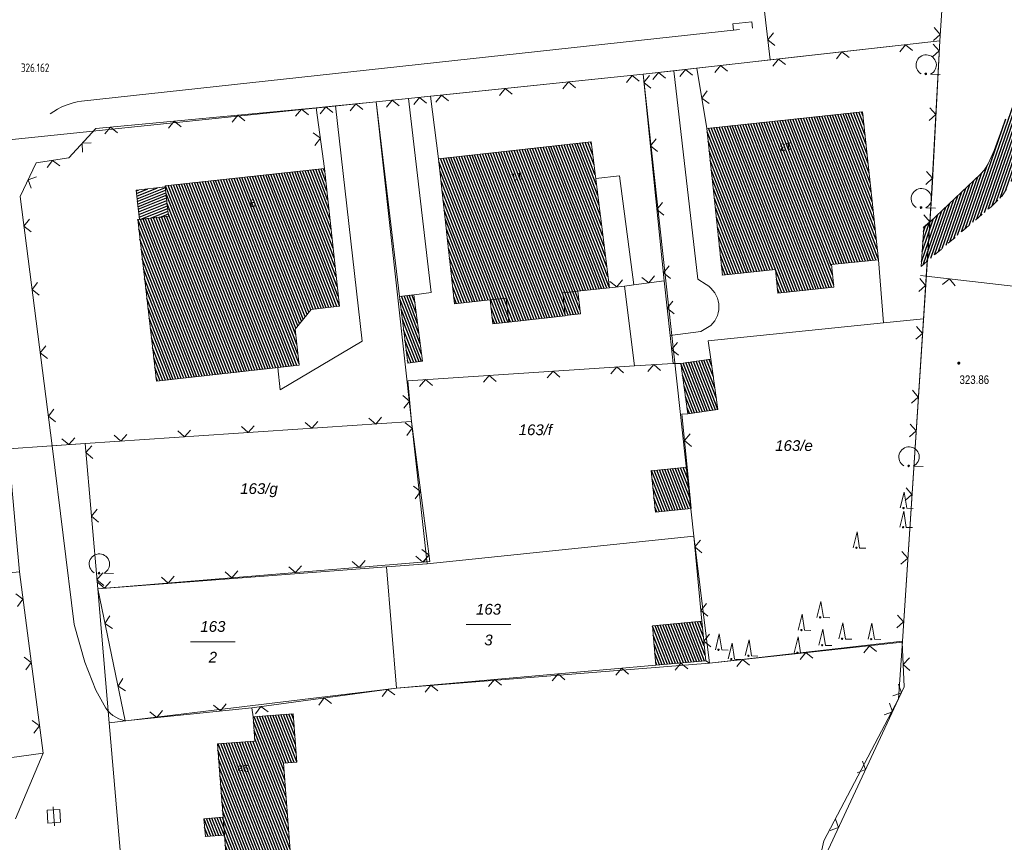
# Model space of a CAD drawing. Header units: metres. Extents: x 345144 to 348639, y 5629211 to 5635235.
# Tile 1021 of 1056: x 347704 to 347781, y 5631290 to 5631354. Entities that reach past the tile are written whole.
import ezdxf
from ezdxf.enums import TextEntityAlignment as Align

# ---------------------------------------------------------------- set-up
doc = ezdxf.new("R2010")
doc.units = ezdxf.units.M
doc.header["$MEASUREMENT"] = 0
doc.linetypes.add('4_4', pattern=[1.4, 0.7, -0.7])
for name, color, linetype in [('011 Gebäude', 7, 'Continuous'), ('028 Geländeform', 7, 'Continuous'), ('028 Geländeform Ausg.', 7, 'Continuous'), ('065-066 Ver_Entsorgung Ausg.', 7, 'Continuous'), ('081-083 Topographie', 7, 'Continuous'), ('AX Flurstück', 7, 'Continuous'), ('AX Gebäude', 7, 'Continuous'), ('Definitionslinie', 7, 'Continuous'), ('Präsentationsobjekt -Text (punktförmig)', 7, 'Continuous')]:
    doc.layers.add(name, color=color, linetype=linetype)
doc.styles.add('ARIAL', font='arial.ttf', dxfattribs={"height": 1})
doc.styles.add('ARIALIT', font='ariali.ttf', dxfattribs={"height": 1})
doc.styles.add('DIN-6776-IT', font='txt', dxfattribs={"height": 1})
pattern_1 = [(111.5294117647, (0, 0), (-0.186045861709, -0.07339575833), [])]

# ---------------------------------------------------------------- blocks, each defined once
blk = doc.blocks.new('alk_043x_nrw')
h = blk.add_hatch(color=7)
edge = h.paths.add_edge_path(flags=0)
edge.add_arc((0, 0), 1, 180, 360, ccw=False)
edge.add_arc((0, 0), 1, 0, 180, ccw=False)
blk = doc.blocks.new('alk_7100_nrwx2')
at = {"true_color": 0x2e2e2e}
h = blk.add_hatch(color=250, dxfattribs=at)
edge = h.paths.add_edge_path(flags=0)
edge.add_arc((0.024073, -0.597267), 0.057254, 180, 360, ccw=False)
edge.add_arc((0.024073, -0.597267), 0.057255, 0, 180, ccw=False)
at = {"color": 250, "lineweight": 5, "true_color": 0x2e2e2e, "flags": 128}
blk.add_lwpolyline([(0.349382, -0.597267), (1, -0.597267)], dxfattribs=at)
at = {"color": 250, "lineweight": 5, "true_color": 0x2e2e2e}
for centre, radius, start, end in [((0.024073, 0.012362), 0.690995, -61.91481688, -118.08518312), ((0.024073, -0.597267), 0.057255, 0, 180), ((0.024073, -0.597267), 0.057254, 180, 0)]:
    blk.add_arc(centre, radius, start, end, dxfattribs=at)
blk = doc.blocks.new('alk_7200_nrwx2')
at = {"true_color": 0x2e2e2e}
h = blk.add_hatch(color=250, dxfattribs=at)
edge = h.paths.add_edge_path(flags=0)
edge.add_arc((-0.020544, -0.388118), 0.055525, 180, 360, ccw=False)
edge.add_arc((-0.020544, -0.388118), 0.055525, 0, 180, ccw=False)
at = {"color": 250, "lineweight": 5, "true_color": 0x2e2e2e, "flags": 128}
blk.add_lwpolyline([(-0.298168, -0.388118), (-0.020544, 1), (0.257079, -0.388118), (0.812326, -0.388118)], dxfattribs=at)
blk.add_lwpolyline([(-0.298168, -0.388118), (-0.020544, 1), (0.257079, -0.388118), (0.812326, -0.388118)], dxfattribs=at)
at = {"color": 250, "lineweight": 5, "true_color": 0x2e2e2e}
for start, end in [(0, 180), (180, 0)]:
    blk.add_arc((-0.020544, -0.388118), 0.055525, start, end, dxfattribs=at)
blk = doc.blocks.new('swc_strasseneinlauf')
at = {"color": 7, "lineweight": 5, "flags": 128}
blk.add_lwpolyline([(-1, 0), (-1, -0.666667), (1, -0.666667), (1, 0)], dxfattribs=at)
blk = doc.blocks.new('3488_swc')
at = {"color": 7, "lineweight": 5, "flags": 128}
for points in [[(1, 0), (-1, 0)], [(0.666667, 0.666667), (-0.666667, 0.666667), (-0.666667, -0.666667), (0.666667, -0.666667), (0.666667, 0.666667)]]:
    blk.add_lwpolyline(points, dxfattribs=at)

msp = doc.modelspace()

# ---------------------------------------------------------------- hatches: boundary and pattern name
at = {"layer": '011 Gebäude', "true_color": 0x8f8f8f}
h = msp.add_hatch(dxfattribs=at)
h.set_pattern_fill('_USER', color=252, scale=0.2, angle=201.88235294, style=0, pattern_type=0)
h.set_pattern_definition([(201.882352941, (0, 0), (0.074540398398, -0.185590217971), [])])
h.paths.add_polyline_path([(347713.444, 5631338.742), (347713.182, 5631341.027), (347713.182, 5631341.027), (347715.471, 5631341.289), (347715.471, 5631341.289), (347715.733, 5631339.005), (347715.733, 5631339.005)], flags=0)
at = {"layer": '028 Geländeform', "true_color": 0xb27500}
h = msp.add_hatch(dxfattribs=at)
h.set_pattern_fill('_USER', color=44, scale=0.2, angle=250.95521515, style=0, pattern_type=0)
h.set_pattern_definition([(250.9552151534, (0, 0), (0.1890527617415, -0.065261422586), [])])
h.paths.add_polyline_path([(347774.639, 5631335.062), (347774.864, 5631338.103), (347774.864, 5631338.103), (347775.322, 5631338.535), (347775.322, 5631338.535), (347779.297, 5631342.285), (347779.297, 5631342.285), (347779.602, 5631342.635), (347779.602, 5631342.635), (347779.896, 5631343.103), (347779.896, 5631343.103), (347780.374, 5631344.139), (347780.374, 5631344.139), (347781.171, 5631346.363), (347781.171, 5631346.363), (347783.29, 5631351.308), (347783.29, 5631351.308), (347784.804, 5631353.792), (347784.804, 5631353.792), (347786.626, 5631355.626), (347786.626, 5631355.626), (347790.924, 5631355.711), (347790.924, 5631355.711), (347793.185, 5631355.274), (347793.185, 5631355.274), (347794.543, 5631354.832), (347794.543, 5631354.832), (347795.968, 5631354.041), (347795.968, 5631354.041), (347796.586, 5631353.685), (347796.586, 5631353.685), (347794.89, 5631353.54), (347794.89, 5631353.54), (347792.864, 5631353.5), (347792.864, 5631353.5), (347791.484, 5631353.745), (347791.484, 5631353.745), (347787.166, 5631353.292), (347787.166, 5631353.292), (347786.876, 5631353.2), (347786.876, 5631353.2), (347786.64, 5631352.899), (347786.64, 5631352.899), (347786.065, 5631351.554), (347786.065, 5631351.554), (347785.967, 5631350.982), (347785.967, 5631350.982), (347785.334, 5631350.235), (347785.334, 5631350.235), (347784.164, 5631348.602), (347784.164, 5631348.602), (347782.322, 5631343.279), (347782.322, 5631343.279), (347781.797, 5631341.884), (347781.797, 5631341.884), (347780.946, 5631340.517), (347780.946, 5631340.517), (347780.145, 5631339.764), (347780.145, 5631339.764), (347775.122, 5631335.475), (347775.122, 5631335.475)], flags=0)
at = {"layer": 'AX Gebäude', "true_color": 0x4f4f4f}
h = msp.add_hatch(dxfattribs=at)
h.set_pattern_fill('_USER', color=251, scale=0.2, angle=111.52941176, style=0, pattern_type=0)
h.set_pattern_definition(pattern_1)
h.paths.add_polyline_path([(347757.874, 5631345.875), (347770.066, 5631347.171), (347771.297, 5631335.593), (347767.629, 5631335.203), (347767.816, 5631333.441), (347763.436, 5631332.975), (347763.24, 5631334.823), (347759.096, 5631334.383)], flags=0)
h = msp.add_hatch(dxfattribs=at)
h.set_pattern_fill('_USER', color=251, scale=0.2, angle=111.52941176, style=0, pattern_type=0)
h.set_pattern_definition(pattern_1)
h.paths.add_polyline_path([(347746.786, 5631331.211), (347746.788, 5631331.182), (347742.355, 5631330.694), (347742.149, 5631332.573), (347740.917, 5631332.436), (347738.124, 5631332.129), (347736.872, 5631343.499), (347748.812, 5631344.814), (347750.237, 5631333.389), (347747.779, 5631333.123), (347746.594, 5631332.996)], flags=0)
h = msp.add_hatch(dxfattribs=at)
h.set_pattern_fill('_USER', color=251, scale=0.2, angle=111.52941176, style=0, pattern_type=0)
h.set_pattern_definition(pattern_1)
h.paths.add_polyline_path([(347715.462, 5631341.377), (347727.94, 5631342.721), (347729.101, 5631331.94), (347726.898, 5631331.702), (347725.637, 5631330.162), (347725.954, 5631327.321), (347714.788, 5631326.074), (347713.311, 5631338.727), (347715.732, 5631339.005), (347715.471, 5631341.289)], flags=0)
h = msp.add_hatch(dxfattribs=at)
h.set_pattern_fill('_USER', color=251, scale=0.2, angle=111.52941176, style=0, pattern_type=0)
h.set_pattern_definition(pattern_1)
h.paths.add_polyline_path([(347733.805, 5631332.706), (347734.943, 5631332.85), (347735.602, 5631327.637), (347734.464, 5631327.493)], flags=0)
h = msp.add_hatch(dxfattribs=at)
h.set_pattern_fill('_USER', color=251, scale=0.2, angle=111.52941176, style=0, pattern_type=0)
h.set_pattern_definition(pattern_1)
h.paths.add_polyline_path([(347746.786, 5631331.211), (347746.594, 5631332.996), (347747.779, 5631333.123), (347747.971, 5631331.339)], flags=0)
h = msp.add_hatch(dxfattribs=at)
h.set_pattern_fill('_USER', color=251, scale=0.2, angle=111.52941176, style=0, pattern_type=0)
h.set_pattern_definition(pattern_1)
h.paths.add_polyline_path([(347740.917, 5631332.436), (347742.149, 5631332.573), (347742.355, 5631330.694), (347741.124, 5631330.559)], flags=0)
h = msp.add_hatch(dxfattribs=at)
h.set_pattern_fill('_USER', color=251, scale=0.2, angle=111.52941176, style=0, pattern_type=0)
h.set_pattern_definition(pattern_1)
h.paths.add_polyline_path([(347755.834, 5631327.475), (347758.183, 5631327.805), (347758.741, 5631323.853), (347756.392, 5631323.521)], flags=0)
h = msp.add_hatch(dxfattribs=at)
h.set_pattern_fill('_USER', color=251, scale=0.2, angle=111.52941176, style=0, pattern_type=0)
h.set_pattern_definition(pattern_1)
h.paths.add_polyline_path([(347753.521, 5631319.069), (347756.328, 5631319.346), (347756.648, 5631316.101), (347753.841, 5631315.824)], flags=0)
h = msp.add_hatch(dxfattribs=at)
h.set_pattern_fill('_USER', color=251, scale=0.2, angle=111.52941176, style=0, pattern_type=0)
h.set_pattern_definition(pattern_1)
h.paths.add_polyline_path([(347753.606, 5631306.912), (347757.483, 5631307.273), (347757.779, 5631304.172), (347753.885, 5631303.829)], flags=0)
h = msp.add_hatch(dxfattribs=at)
h.set_pattern_fill('_USER', color=251, scale=0.2, angle=111.52941176, style=0, pattern_type=0)
h.set_pattern_definition(pattern_1)
h.paths.add_polyline_path([(347720.109, 5631290.534), (347720.001, 5631291.93), (347719.56, 5631297.673), (347722.493, 5631297.899), (347722.347, 5631299.799), (347725.479, 5631300.038), (347725.769, 5631296.239), (347724.721, 5631296.16), (347725.771, 5631282.461), (347720.759, 5631282.076)], flags=0)
h = msp.add_hatch(dxfattribs=at)
h.set_pattern_fill('_USER', color=251, scale=0.2, angle=111.52941176, style=0, pattern_type=0)
h.set_pattern_definition(pattern_1)
h.paths.add_polyline_path([(347720.109, 5631290.534), (347718.607, 5631290.419), (347718.501, 5631291.815), (347720.001, 5631291.93)], flags=0)

# ---------------------------------------------------------------- linework, layer by layer
at = {"layer": '011 Gebäude', "color": 251, "linetype": 'Continuous', "lineweight": 13, "true_color": 0x4f4f4f, "flags": 128}
msp.add_lwpolyline([(347713.444, 5631338.742), (347713.182, 5631341.027), (347713.182, 5631341.027), (347715.471, 5631341.289), (347715.471, 5631341.289), (347715.733, 5631339.005), (347715.733, 5631339.005), (347713.444, 5631338.742)], dxfattribs=at)
at = {"layer": '081-083 Topographie', "color": 7, "linetype": 'Continuous', "lineweight": 5, "flags": 128}
for points in [[(347776.109, 5631352.728), (347776.496, 5631358.729), (347776.496, 5631358.729), (347776.551, 5631364.415), (347776.551, 5631364.415), (347776.823, 5631364.848)], [(347708.9, 5631347.997), (347760.417, 5631353.616)], [(347760.79, 5631351.003), (347762.819, 5631351.231), (347762.819, 5631351.231), (347776.109, 5631352.728)], [(347773.17, 5631305.639), (347773.175, 5631305.717), (347773.175, 5631305.717), (347774.352, 5631323.698), (347774.352, 5631323.698), (347774.827, 5631330.957), (347774.827, 5631330.957), (347775.046, 5631334.312), (347775.046, 5631334.312), (347775.122, 5631335.475), (347775.122, 5631335.475), (347775.322, 5631338.535), (347775.322, 5631338.535), (347775.496, 5631341.186), (347775.496, 5631341.186), (347776.109, 5631352.728)], [(347752.874, 5631350.11), (347755.285, 5631350.382), (347755.285, 5631350.382), (347757.088, 5631350.585)], [(347757.088, 5631350.585), (347760.79, 5631351.003)], [(347757.088, 5631350.585), (347757.874, 5631345.875)], [(347727.294, 5631347.494), (347728.798, 5631347.637), (347728.798, 5631347.637), (347731.982, 5631347.947), (347731.982, 5631347.947), (347734.504, 5631348.208), (347734.504, 5631348.208), (347736.247, 5631348.388), (347736.247, 5631348.388), (347752.874, 5631350.11)], [(347752.874, 5631350.11), (347754.533, 5631333.925)], [(347755.285, 5631350.382), (347757.158, 5631334.059), (347757.158, 5631334.059), (347757.818, 5631333.636)], [(347734.504, 5631348.208), (347736.275, 5631333.01), (347736.275, 5631333.01), (347734.944, 5631332.85)], [(347736.247, 5631348.388), (347736.873, 5631343.498)], [(347727.294, 5631347.494), (347710.029, 5631345.869), (347710.029, 5631345.869), (347707.912, 5631343.558), (347707.912, 5631343.558), (347705.365, 5631343.18), (347705.365, 5631343.18), (347704.099, 5631340.531), (347704.099, 5631340.531), (347706.628, 5631321.019), (347706.628, 5631321.019), (347709.2, 5631321.194)], [(347728.798, 5631347.637), (347730.889, 5631329.222), (347730.889, 5631329.222), (347724.461, 5631325.395), (347724.461, 5631325.395), (347724.284, 5631327.134)], [(347727.294, 5631347.494), (347727.941, 5631342.721)], [(347731.982, 5631347.947), (347733.805, 5631332.706)], [(347749.169, 5631341.952), (347751.042, 5631342.145), (347751.042, 5631342.145), (347752.146, 5631333.62)], [(347771.297, 5631335.593), (347771.699, 5631330.634)], [(347774.589, 5631334.365), (347775.046, 5631334.312), (347775.046, 5631334.312), (347789.082, 5631332.676), (347789.082, 5631332.676), (347797.997, 5631331.747)], [(347750.238, 5631333.388), (347751.42, 5631333.525), (347751.42, 5631333.525), (347752.146, 5631333.62), (347752.146, 5631333.62), (347754.533, 5631333.925)], [(347754.533, 5631333.925), (347755.004, 5631329.655), (347755.004, 5631329.655), (347755.221, 5631327.47)], [(347751.42, 5631333.525), (347752.206, 5631327.281)], [(347758.184, 5631327.805), (347757.969, 5631329.229), (347757.969, 5631329.229), (347771.699, 5631330.634)], [(347771.699, 5631330.634), (347774.827, 5631330.957)], [(347758.188, 5631330.442), (347757.395, 5631329.959), (347757.395, 5631329.959), (347755.004, 5631329.655)], [(347755.221, 5631327.47), (347752.206, 5631327.281), (347752.206, 5631327.281), (347734.463, 5631326.109), (347734.463, 5631326.109), (347734.737, 5631322.908)], [(347755.221, 5631327.47), (347755.835, 5631327.474)], [(347709.2, 5631321.194), (347734.737, 5631322.908)], [(347734.737, 5631322.908), (347736.18, 5631311.952), (347736.18, 5631311.952), (347710.179, 5631309.817)], [(347756.329, 5631319.346), (347755.922, 5631323.494), (347755.922, 5631323.494), (347756.392, 5631323.521)], [(347706.628, 5631321.019), (347708.326, 5631307.026), (347708.326, 5631307.026), (347709.184, 5631304.074), (347709.184, 5631304.074), (347710.034, 5631301.888), (347710.034, 5631301.888), (347710.675, 5631300.715)], [(347709.2, 5631321.194), (347710.179, 5631309.817)], [(347756.847, 5631313.935), (347757.483, 5631307.273), (347757.483, 5631307.273), (347757.78, 5631304.172)], [(347680.29, 5631097.549), (347690.246, 5631104.883), (347690.246, 5631104.883), (347691.564, 5631105.857), (347691.564, 5631105.857), (347721.233, 5631127.689), (347721.233, 5631127.689), (347715.152, 5631231.085), (347715.152, 5631231.085), (347715.043, 5631233.009), (347715.043, 5631233.009), (347711.459, 5631269.842), (347711.459, 5631269.842), (347697.892, 5631267.183), (347697.892, 5631267.183), (347697.595, 5631268.476), (347697.595, 5631268.476), (347691.369, 5631294.927), (347691.369, 5631294.927), (347705.901, 5631296.939), (347705.901, 5631296.939), (347704.048, 5631311.146)], [(347710.179, 5631309.817), (347712.343, 5631299.485), (347712.343, 5631299.485), (347722.253, 5631300.507), (347722.253, 5631300.507), (347733.579, 5631302.042), (347733.579, 5631302.042), (347753.885, 5631303.829), (347753.885, 5631303.829), (347757.78, 5631304.172)], [(347773.17, 5631305.639), (347773.328, 5631302.147), (347773.328, 5631302.147), (347772.882, 5631301.216), (347772.882, 5631301.216), (347765.6, 5631285.565), (347765.6, 5631285.565), (347762.634, 5631270.188), (347762.634, 5631270.188), (347759.314, 5631251.302), (347759.314, 5631251.302), (347758.751, 5631247.519), (347758.751, 5631247.519), (347758.697, 5631244.002), (347758.697, 5631244.002), (347754.563, 5631213.056), (347754.563, 5631213.056), (347754.118, 5631195.74), (347754.118, 5631195.74), (347753.855, 5631191.936), (347753.855, 5631191.936), (347753.822, 5631191.46)], [(347757.78, 5631304.172), (347758.085, 5631304.008), (347758.085, 5631304.008), (347773.17, 5631305.639)], [(347722.253, 5631300.507), (347722.347, 5631299.798)], [(347703.751, 5631291.816), (347705.901, 5631296.939)]]:
    msp.add_lwpolyline(points, dxfattribs=at)
at = {"layer": '081-083 Topographie', "color": 7, "linetype": 'Continuous', "lineweight": 5}
for centre, radius, start, end in [((347709.619, 5631342.709), 5.336421, 97.7429233, 126.15051693), ((347756.806, 5631331.901), 2.008574, -46.55251504, 59.74561616), ((347712.786, 5631301.834), 2.389243, -152.0728082, -100.68002395)]:
    msp.add_arc(centre, radius, start, end, dxfattribs=at)
at = {"layer": 'AX Flurstück', "color": 8, "linetype": 'Continuous', "lineweight": 13, "true_color": 0x808080, "flags": 128}
for points in [[(347754.277, 5631172.049), (347753.854, 5631191.936), (347755.256, 5631212.221), (347755.905, 5631232.592), (347756.631, 5631235.647), (347758.751, 5631247.519), (347759.314, 5631251.303), (347762.634, 5631270.189), (347767.036, 5631290.096), (347772.881, 5631301.216), (347773.174, 5631305.717), (347775.497, 5631341.187), (347776.108, 5631352.728), (347776.496, 5631358.73), (347776.823, 5631364.848), (347776.924, 5631366.715)], [(347776.496, 5631358.73), (347776.108, 5631352.728), (347752.874, 5631350.111), (347731.981, 5631347.948), (347702.21, 5631344.865), (347701.189, 5631344.433), (347672.605, 5631334.321), (347656.79, 5631328.935), (347641.285, 5631323.837), (347621.362, 5631317.288), (347619.125, 5631325.034), (347617.942, 5631328.823), (347638.515, 5631335.774), (347653.704, 5631340.947), (347668.921, 5631346.13), (347692.495, 5631354.159), (347694.138, 5631357.097)], [(347776.108, 5631352.728), (347775.497, 5631341.187), (347773.174, 5631305.717), (347758.085, 5631304.009), (347756.847, 5631313.936), (347752.874, 5631350.111), (347776.108, 5631352.728)], [(347752.874, 5631350.111), (347756.847, 5631313.936), (347735.965, 5631311.772), (347734.737, 5631322.909), (347731.981, 5631347.948), (347752.874, 5631350.111)], [(347702.21, 5631344.865), (347731.981, 5631347.948), (347734.737, 5631322.909), (347735.965, 5631311.772), (347732.793, 5631311.53), (347710.179, 5631309.817), (347709.2, 5631321.195), (347703.21, 5631320.788), (347701.189, 5631344.433), (347702.21, 5631344.865)], [(347712.51, 5631282.705), (347715.827, 5631244.185), (347716.807, 5631232.795), (347720.182, 5631179.635), (347722.991, 5631127.339), (347717.984, 5631123.559), (347711.918, 5631119.201), (347710.657, 5631134.805), (347708.261, 5631178.714), (347704.495, 5631231.672), (347703.479, 5631243.565), (347700.241, 5631281.441), (347698.275, 5631307.869), (347698.075, 5631310.569), (347704.048, 5631311.146), (347703.801, 5631313.987), (347703.21, 5631320.788), (347709.2, 5631321.195), (347710.179, 5631309.817), (347711.084, 5631299.334), (347712.51, 5631282.705)], [(347735.965, 5631311.772), (347756.847, 5631313.936), (347758.085, 5631304.009), (347733.579, 5631302.042), (347732.793, 5631311.53), (347735.965, 5631311.772)], [(347710.179, 5631309.817), (347732.793, 5631311.53), (347733.579, 5631302.042), (347711.084, 5631299.334), (347710.179, 5631309.817)], [(347733.579, 5631302.042), (347758.085, 5631304.009), (347773.174, 5631305.717), (347772.881, 5631301.216), (347767.036, 5631290.096), (347762.634, 5631270.189), (347759.314, 5631251.303), (347758.751, 5631247.519), (347715.827, 5631244.185), (347712.51, 5631282.705), (347711.084, 5631299.334), (347733.579, 5631302.042)]]:
    msp.add_lwpolyline(points, dxfattribs=at)
at = {"layer": 'AX Gebäude', "color": 7, "linetype": 'Continuous', "lineweight": 5, "flags": 128}
for points in [[(347757.874, 5631345.875), (347770.066, 5631347.171), (347771.297, 5631335.593), (347767.629, 5631335.203), (347767.816, 5631333.441), (347763.436, 5631332.975), (347763.24, 5631334.823), (347759.096, 5631334.383), (347757.874, 5631345.875)], [(347746.786, 5631331.211), (347746.788, 5631331.182), (347742.355, 5631330.694), (347742.149, 5631332.573), (347740.917, 5631332.436), (347738.124, 5631332.129), (347736.872, 5631343.499), (347748.812, 5631344.814), (347750.237, 5631333.389), (347747.779, 5631333.123), (347746.594, 5631332.996), (347746.786, 5631331.211)], [(347715.462, 5631341.377), (347727.94, 5631342.721), (347729.101, 5631331.94), (347726.898, 5631331.702), (347725.637, 5631330.162), (347725.954, 5631327.321), (347714.788, 5631326.074), (347713.311, 5631338.727), (347715.732, 5631339.005), (347715.471, 5631341.289), (347715.462, 5631341.377)], [(347733.805, 5631332.706), (347734.943, 5631332.85), (347735.602, 5631327.637), (347734.464, 5631327.493), (347733.805, 5631332.706)], [(347746.786, 5631331.211), (347746.594, 5631332.996), (347747.779, 5631333.123), (347747.971, 5631331.339), (347746.786, 5631331.211)], [(347740.917, 5631332.436), (347742.149, 5631332.573), (347742.355, 5631330.694), (347741.124, 5631330.559), (347740.917, 5631332.436)], [(347755.834, 5631327.475), (347758.183, 5631327.805), (347758.741, 5631323.853), (347756.392, 5631323.521), (347755.834, 5631327.475)], [(347753.521, 5631319.069), (347756.328, 5631319.346), (347756.648, 5631316.101), (347753.841, 5631315.824), (347753.521, 5631319.069)], [(347753.606, 5631306.912), (347757.483, 5631307.273), (347757.779, 5631304.172), (347753.885, 5631303.829), (347753.606, 5631306.912)], [(347720.109, 5631290.534), (347720.001, 5631291.93), (347719.56, 5631297.673), (347722.493, 5631297.899), (347722.347, 5631299.799), (347725.479, 5631300.038), (347725.769, 5631296.239), (347724.721, 5631296.16), (347725.771, 5631282.461), (347720.759, 5631282.076), (347720.109, 5631290.534)], [(347720.109, 5631290.534), (347718.607, 5631290.419), (347718.501, 5631291.815), (347720.001, 5631291.93), (347720.109, 5631290.534)]]:
    msp.add_lwpolyline(points, dxfattribs=at)
at = {"layer": 'Definitionslinie', "color": 7, "linetype": 'Continuous', "lineweight": 5, "flags": 128}
for points in [[(347735.941, 5631360.787), (347736.043, 5631360.798), (347743.417, 5631361.608), (347753.394, 5631362.709), (347761.497, 5631363.599), (347761.538, 5631363.192), (347761.538, 5631363.192), (347762.126, 5631357.381), (347762.134, 5631357.307), (347762.817, 5631351.254), (347762.819, 5631351.231)], [(347776.109, 5631352.728), (347776.496, 5631358.729)], [(347708.9, 5631347.997), (347760.417, 5631353.616)], [(347775.61, 5631352.767), (347776.142, 5631353.234), (347775.675, 5631353.765)], [(347775.61, 5631352.767), (347776.142, 5631353.234), (347775.675, 5631353.765)], [(347763.083, 5631353.352), (347762.642, 5631352.799), (347763.195, 5631352.358)], [(347760.79, 5631351.003), (347762.819, 5631351.231), (347762.819, 5631351.231), (347776.109, 5631352.728)], [(347773.971, 5631351.984), (347773.418, 5631352.425), (347772.977, 5631351.872)], [(347773.971, 5631351.984), (347773.418, 5631352.425), (347772.977, 5631351.872)], [(347775.496, 5631341.186), (347776.109, 5631352.728)], [(347775.542, 5631351.477), (347776.068, 5631351.95), (347775.595, 5631352.476)], [(347775.542, 5631351.477), (347776.068, 5631351.95), (347775.595, 5631352.476)], [(347764.034, 5631350.865), (347763.481, 5631351.306), (347763.04, 5631350.753)], [(347764.034, 5631350.865), (347763.481, 5631351.306), (347763.04, 5631350.753)], [(347769.002, 5631351.425), (347768.45, 5631351.866), (347768.009, 5631351.313)], [(347769.002, 5631351.424), (347768.45, 5631351.865), (347768.009, 5631351.312)], [(347755.285, 5631350.382), (347757.088, 5631350.585)], [(347757.088, 5631350.585), (347760.79, 5631351.003)], [(347757.088, 5631350.585), (347757.874, 5631345.875)], [(347759.492, 5631350.353), (347758.939, 5631350.794), (347758.498, 5631350.241)], [(347759.492, 5631350.353), (347758.939, 5631350.794), (347758.498, 5631350.241)], [(347736.247, 5631348.388), (347752.874, 5631350.11)], [(347752.569, 5631349.576), (347752.021, 5631350.022), (347751.575, 5631349.473)], [(347752.569, 5631349.576), (347752.021, 5631350.022), (347751.575, 5631349.473)], [(347752.874, 5631350.11), (347755.285, 5631350.382)], [(347752.874, 5631350.11), (347754.533, 5631333.925)], [(347753.385, 5631350.027), (347752.939, 5631349.478), (347753.487, 5631349.032)], [(347753.385, 5631350.027), (347752.939, 5631349.478), (347753.487, 5631349.032)], [(347754.632, 5631349.805), (347754.08, 5631350.246), (347753.639, 5631349.693)], [(347754.632, 5631349.805), (347754.08, 5631350.246), (347753.639, 5631349.693)], [(347755.285, 5631350.382), (347757.158, 5631334.059)], [(347756.739, 5631350.043), (347756.187, 5631350.484), (347755.746, 5631349.931)], [(347756.739, 5631350.043), (347756.187, 5631350.484), (347755.746, 5631349.931)], [(347742.623, 5631348.546), (347742.074, 5631348.991), (347741.628, 5631348.443)], [(347742.623, 5631348.546), (347742.074, 5631348.991), (347741.628, 5631348.443)], [(347747.596, 5631349.061), (347747.047, 5631349.507), (347746.601, 5631348.958)], [(347747.596, 5631349.061), (347747.047, 5631349.507), (347746.601, 5631348.958)], [(347731.982, 5631347.947), (347734.504, 5631348.208)], [(347734.504, 5631348.208), (347736.247, 5631348.388)], [(347734.504, 5631348.208), (347736.275, 5631333.01)], [(347735.924, 5631347.852), (347735.376, 5631348.298), (347734.93, 5631347.749)], [(347735.924, 5631347.852), (347735.376, 5631348.298), (347734.93, 5631347.749)], [(347736.247, 5631348.388), (347736.873, 5631343.498)], [(347737.649, 5631348.03), (347737.1, 5631348.476), (347736.655, 5631347.928)], [(347737.649, 5631348.03), (347737.1, 5631348.476), (347736.655, 5631347.928)], [(347757.892, 5631348.805), (347757.481, 5631348.23), (347758.056, 5631347.819)], [(347757.892, 5631348.805), (347757.481, 5631348.23), (347758.056, 5631347.819)], [(347710.029, 5631345.869), (347727.294, 5631347.494)], [(347727.294, 5631347.494), (347728.798, 5631347.637)], [(347727.294, 5631347.494), (347727.941, 5631342.721)], [(347728.591, 5631347.115), (347728.046, 5631347.566), (347727.596, 5631347.02)], [(347728.591, 5631347.115), (347728.046, 5631347.566), (347727.596, 5631347.02)], [(347728.798, 5631347.637), (347731.982, 5631347.947)], [(347728.798, 5631347.637), (347730.889, 5631329.222)], [(347730.936, 5631347.343), (347730.39, 5631347.792), (347729.941, 5631347.246)], [(347730.936, 5631347.343), (347730.39, 5631347.792), (347729.941, 5631347.246)], [(347731.982, 5631347.947), (347733.805, 5631332.706)], [(347733.792, 5631347.632), (347733.243, 5631348.078), (347732.797, 5631347.529)], [(347733.792, 5631347.632), (347733.243, 5631348.078), (347732.797, 5631347.529)], [(347775.277, 5631346.484), (347775.803, 5631346.957), (347775.33, 5631347.483)], [(347775.277, 5631346.484), (347775.803, 5631346.957), (347775.33, 5631347.483)], [(347721.695, 5631346.465), (347721.15, 5631346.916), (347720.7, 5631346.371)], [(347721.695, 5631346.465), (347721.15, 5631346.916), (347720.7, 5631346.371)], [(347726.673, 5631346.933), (347726.128, 5631347.384), (347725.678, 5631346.84)], [(347726.673, 5631346.933), (347726.128, 5631347.384), (347725.678, 5631346.84)], [(347711.739, 5631345.528), (347711.195, 5631345.979), (347710.744, 5631345.434)], [(347711.739, 5631345.528), (347711.195, 5631345.979), (347710.744, 5631345.434)], [(347716.717, 5631345.996), (347716.173, 5631346.447), (347715.722, 5631345.903)], [(347716.717, 5631345.996), (347716.173, 5631346.447), (347715.722, 5631345.903)], [(347707.912, 5631343.558), (347710.029, 5631345.869)], [(347727.189, 5631344.545), (347727.618, 5631345.108), (347727.055, 5631345.536)], [(347727.189, 5631344.545), (347727.618, 5631345.108), (347727.055, 5631345.536)], [(347709.677, 5631344.744), (347708.971, 5631344.714), (347709.001, 5631344.007)], [(347709.677, 5631344.744), (347708.971, 5631344.714), (347709.001, 5631344.007)], [(347753.895, 5631345.053), (347753.449, 5631344.504), (347753.997, 5631344.058)], [(347753.895, 5631345.053), (347753.449, 5631344.504), (347753.997, 5631344.058)], [(347704.099, 5631340.531), (347705.365, 5631343.18)], [(347705.365, 5631343.18), (347707.912, 5631343.558)], [(347707.206, 5631342.948), (347706.639, 5631343.369), (347706.217, 5631342.801)], [(347707.206, 5631342.948), (347706.639, 5631343.369), (347706.217, 5631342.801)], [(347705.399, 5631342.091), (347704.732, 5631341.856), (347704.967, 5631341.189)], [(347705.399, 5631342.091), (347704.732, 5631341.856), (347704.967, 5631341.189)], [(347749.169, 5631341.952), (347751.042, 5631342.145)], [(347751.042, 5631342.145), (347752.146, 5631333.62)], [(347775.011, 5631341.491), (347775.537, 5631341.964), (347775.065, 5631342.49)], [(347775.011, 5631341.491), (347775.537, 5631341.964), (347775.065, 5631342.49)], [(347704.099, 5631340.531), (347706.628, 5631321.019)], [(347774.827, 5631330.957), (347775.046, 5631334.312), (347775.046, 5631334.312), (347775.122, 5631335.475), (347775.122, 5631335.475), (347775.322, 5631338.535), (347775.322, 5631338.535), (347775.496, 5631341.186)], [(347754.405, 5631340.079), (347753.958, 5631339.531), (347754.507, 5631339.084)], [(347754.405, 5631340.079), (347753.958, 5631339.531), (347754.507, 5631339.084)], [(347774.792, 5631338.1), (347775.324, 5631338.566), (347774.858, 5631339.098)], [(347774.792, 5631338.1), (347775.324, 5631338.566), (347774.858, 5631339.098)], [(347704.831, 5631338.773), (347704.399, 5631338.213), (347704.96, 5631337.781)], [(347704.831, 5631338.773), (347704.399, 5631338.213), (347704.96, 5631337.781)], [(347754.915, 5631335.105), (347754.468, 5631334.557), (347755.017, 5631334.11)], [(347754.915, 5631335.105), (347754.468, 5631334.557), (347755.017, 5631334.11)], [(347771.297, 5631335.593), (347771.699, 5631330.634)], [(347752.78, 5631334.205), (347753.34, 5631333.773), (347753.772, 5631334.332)], [(347752.78, 5631334.205), (347753.34, 5631333.773), (347753.772, 5631334.332)], [(347774.589, 5631334.365), (347775.046, 5631334.312), (347775.046, 5631334.312), (347789.082, 5631332.676)], [(347705.474, 5631333.814), (347705.042, 5631333.254), (347705.602, 5631332.823)], [(347705.474, 5631333.814), (347705.042, 5631333.254), (347705.602, 5631332.823)], [(347750.275, 5631333.896), (347750.829, 5631333.457), (347751.268, 5631334.011)], [(347750.275, 5631333.896), (347750.829, 5631333.457), (347751.268, 5631334.011)], [(347751.42, 5631333.525), (347752.146, 5631333.62)], [(347752.146, 5631333.62), (347754.533, 5631333.925)], [(347754.533, 5631333.925), (347755.004, 5631329.655)], [(347757.158, 5631334.059), (347757.818, 5631333.636)], [(347774.466, 5631333.11), (347774.998, 5631333.577), (347774.532, 5631334.108)], [(347774.466, 5631333.11), (347774.998, 5631333.577), (347774.532, 5631334.108)], [(347777.308, 5631333.545), (347776.869, 5631334.099), (347776.315, 5631333.661)], [(347777.308, 5631333.545), (347776.869, 5631334.099), (347776.315, 5631333.661)], [(347734.944, 5631332.85), (347736.275, 5631333.01)], [(347750.238, 5631333.388), (347751.42, 5631333.525)], [(347751.42, 5631333.525), (347752.206, 5631327.281)], [(347755.211, 5631332.342), (347754.769, 5631331.79), (347755.32, 5631331.348)], [(347755.211, 5631332.342), (347754.769, 5631331.79), (347755.32, 5631331.348)], [(347757.969, 5631329.229), (347771.699, 5631330.634)], [(347771.699, 5631330.634), (347774.827, 5631330.957)], [(347774.352, 5631323.698), (347774.827, 5631330.957)], [(347755.004, 5631329.655), (347757.395, 5631329.959)], [(347757.395, 5631329.959), (347758.188, 5631330.442)], [(347774.221, 5631329.356), (347774.753, 5631329.822), (347774.286, 5631330.354)], [(347774.221, 5631329.356), (347774.753, 5631329.822), (347774.286, 5631330.354)], [(347724.461, 5631325.395), (347730.889, 5631329.222)], [(347755.004, 5631329.655), (347755.221, 5631327.47)], [(347755.561, 5631329.109), (347755.113, 5631328.563), (347755.659, 5631328.114)], [(347755.561, 5631329.109), (347755.113, 5631328.563), (347755.659, 5631328.114)], [(347757.969, 5631329.229), (347758.184, 5631327.805)], [(347706.116, 5631328.856), (347705.685, 5631328.296), (347706.245, 5631327.864)], [(347706.116, 5631328.856), (347705.685, 5631328.296), (347706.245, 5631327.864)], [(347752.206, 5631327.281), (347755.221, 5631327.47)], [(347755.221, 5631327.47), (347755.835, 5631327.474)], [(347724.284, 5631327.134), (347724.461, 5631325.395)], [(347734.463, 5631326.109), (347752.206, 5631327.281)], [(347746.361, 5631326.394), (347745.829, 5631326.86), (347745.363, 5631326.328)], [(347746.361, 5631326.394), (347745.829, 5631326.86), (347745.363, 5631326.328)], [(347751.35, 5631326.723), (347750.818, 5631327.189), (347750.352, 5631326.657)], [(347751.35, 5631326.723), (347750.818, 5631327.189), (347750.352, 5631326.657)], [(347754.244, 5631326.908), (347753.714, 5631327.376), (347753.246, 5631326.845)], [(347754.244, 5631326.908), (347753.714, 5631327.376), (347753.246, 5631326.845)], [(347734.463, 5631326.109), (347734.737, 5631322.908)], [(347736.383, 5631325.735), (347735.851, 5631326.201), (347735.385, 5631325.669)], [(347736.383, 5631325.735), (347735.851, 5631326.201), (347735.385, 5631325.669)], [(347741.372, 5631326.064), (347740.84, 5631326.53), (347740.374, 5631325.998)], [(347741.372, 5631326.064), (347740.84, 5631326.53), (347740.374, 5631325.998)], [(347773.895, 5631324.367), (347774.426, 5631324.833), (347773.96, 5631325.364)], [(347773.895, 5631324.367), (347774.426, 5631324.833), (347773.96, 5631325.364)], [(347734.144, 5631323.968), (347734.6, 5631324.509), (347734.059, 5631324.964)], [(347734.144, 5631323.968), (347734.6, 5631324.509), (347734.059, 5631324.964)], [(347706.759, 5631323.897), (347706.328, 5631323.337), (347706.888, 5631322.906)], [(347706.759, 5631323.897), (347706.328, 5631323.337), (347706.888, 5631322.906)], [(347773.175, 5631305.717), (347774.352, 5631323.698)], [(347709.2, 5631321.194), (347734.737, 5631322.908)], [(347726.425, 5631322.851), (347726.957, 5631322.386), (347727.423, 5631322.918)], [(347726.425, 5631322.851), (347726.957, 5631322.386), (347727.423, 5631322.918)], [(347731.414, 5631323.186), (347731.946, 5631322.721), (347732.411, 5631323.253)], [(347731.414, 5631323.186), (347731.946, 5631322.721), (347732.411, 5631323.253)], [(347734.375, 5631321.826), (347734.806, 5631322.387), (347734.245, 5631322.818)], [(347734.375, 5631321.826), (347734.806, 5631322.387), (347734.245, 5631322.818)], [(347734.737, 5631322.908), (347736.18, 5631311.952)], [(347755.922, 5631323.494), (347756.392, 5631323.521)], [(347755.922, 5631323.494), (347756.329, 5631319.346)], [(347716.447, 5631322.182), (347716.98, 5631321.716), (347717.445, 5631322.249)], [(347716.447, 5631322.182), (347716.98, 5631321.716), (347717.445, 5631322.249)], [(347721.436, 5631322.516), (347721.969, 5631322.051), (347722.434, 5631322.583)], [(347721.436, 5631322.516), (347721.969, 5631322.051), (347722.434, 5631322.583)], [(347773.722, 5631321.725), (347774.253, 5631322.191), (347773.787, 5631322.723)], [(347773.722, 5631321.725), (347774.253, 5631322.191), (347773.787, 5631322.723)], [(347707.381, 5631321.571), (347707.914, 5631321.107), (347708.379, 5631321.639)], [(347707.381, 5631321.571), (347707.914, 5631321.107), (347708.379, 5631321.639)], [(347711.459, 5631321.847), (347711.991, 5631321.381), (347712.456, 5631321.914)], [(347711.459, 5631321.847), (347711.991, 5631321.381), (347712.456, 5631321.914)], [(347756.574, 5631321.966), (347756.126, 5631321.42), (347756.672, 5631320.971)], [(347756.574, 5631321.966), (347756.126, 5631321.42), (347756.672, 5631320.971)], [(347706.628, 5631321.019), (347709.2, 5631321.194)], [(347706.628, 5631321.019), (347708.326, 5631307.026)], [(347709.2, 5631321.194), (347710.179, 5631309.817)], [(347709.716, 5631321.028), (347709.261, 5631320.487), (347709.802, 5631320.032)], [(347709.716, 5631321.028), (347709.261, 5631320.487), (347709.802, 5631320.032)], [(347735.028, 5631316.869), (347735.459, 5631317.43), (347734.897, 5631317.86)], [(347735.028, 5631316.869), (347735.459, 5631317.43), (347734.897, 5631317.86)], [(347773.395, 5631316.736), (347773.927, 5631317.202), (347773.461, 5631317.734)], [(347773.395, 5631316.736), (347773.927, 5631317.202), (347773.461, 5631317.734)], [(347710.145, 5631316.047), (347709.69, 5631315.506), (347710.231, 5631315.05)], [(347710.145, 5631316.047), (347709.69, 5631315.506), (347710.231, 5631315.05)], [(347756.847, 5631313.935), (347757.483, 5631307.273)], [(347757.378, 5631313.638), (347756.927, 5631313.093), (347757.473, 5631312.642)], [(347757.378, 5631313.638), (347756.927, 5631313.093), (347757.473, 5631312.642)], [(347735.681, 5631311.912), (347736.111, 5631312.473), (347735.55, 5631312.903)], [(347735.681, 5631311.912), (347736.111, 5631312.473), (347735.55, 5631312.903)], [(347773.069, 5631311.747), (347773.6, 5631312.213), (347773.134, 5631312.744)], [(347773.069, 5631311.747), (347773.6, 5631312.213), (347773.134, 5631312.744)], [(347730.115, 5631311.956), (347730.654, 5631311.498), (347731.112, 5631312.038)], [(347730.115, 5631311.956), (347730.654, 5631311.498), (347731.112, 5631312.038)], [(347735.098, 5631312.365), (347735.638, 5631311.907), (347736.095, 5631312.447)], [(347735.098, 5631312.365), (347735.638, 5631311.907), (347736.095, 5631312.447)], [(347710.179, 5631309.817), (347736.18, 5631311.952)], [(347720.149, 5631311.137), (347720.688, 5631310.68), (347721.145, 5631311.219)], [(347720.149, 5631311.137), (347720.688, 5631310.68), (347721.145, 5631311.219)], [(347725.132, 5631311.547), (347725.671, 5631311.089), (347726.129, 5631311.628)], [(347725.132, 5631311.547), (347725.671, 5631311.089), (347726.129, 5631311.628)], [(347704.048, 5631311.146), (347705.901, 5631296.939)], [(347710.573, 5631311.065), (347710.118, 5631310.524), (347710.659, 5631310.069)], [(347710.573, 5631311.065), (347710.118, 5631310.524), (347710.659, 5631310.069)], [(347715.165, 5631310.728), (347715.705, 5631310.271), (347716.162, 5631310.81)], [(347715.165, 5631310.728), (347715.705, 5631310.271), (347716.162, 5631310.81)], [(347710.179, 5631309.817), (347712.343, 5631299.485)], [(347710.182, 5631310.319), (347710.721, 5631309.862), (347711.179, 5631310.401)], [(347710.182, 5631310.319), (347710.721, 5631309.862), (347711.179, 5631310.401)], [(347703.897, 5631308.44), (347704.328, 5631309.001), (347703.767, 5631309.432)], [(347703.897, 5631308.44), (347704.328, 5631309.001), (347703.767, 5631309.432)], [(347757.853, 5631308.661), (347757.403, 5631308.115), (347757.948, 5631307.665)], [(347757.853, 5631308.661), (347757.403, 5631308.115), (347757.948, 5631307.665)], [(347711.135, 5631307.69), (347710.749, 5631307.098), (347711.34, 5631306.711)], [(347711.135, 5631307.69), (347710.749, 5631307.098), (347711.34, 5631306.711)], [(347772.742, 5631306.757), (347773.274, 5631307.224), (347772.807, 5631307.755)], [(347772.742, 5631306.757), (347773.274, 5631307.224), (347772.807, 5631307.755)], [(347708.326, 5631307.026), (347709.184, 5631304.074)], [(347757.483, 5631307.273), (347757.78, 5631304.172)], [(347758.082, 5631306.268), (347757.632, 5631305.723), (347758.177, 5631305.272)], [(347758.082, 5631306.268), (347757.632, 5631305.723), (347758.177, 5631305.272)], [(347758.085, 5631304.008), (347773.17, 5631305.639)], [(347771.149, 5631304.918), (347770.599, 5631305.361), (347770.155, 5631304.81)], [(347771.149, 5631304.918), (347770.599, 5631305.361), (347770.155, 5631304.81)], [(347773.17, 5631305.639), (347773.175, 5631305.717)], [(347773.17, 5631305.639), (347773.328, 5631302.147)], [(347704.543, 5631303.482), (347704.975, 5631304.043), (347704.414, 5631304.474)], [(347704.543, 5631303.482), (347704.975, 5631304.043), (347704.414, 5631304.474)], [(347761.207, 5631303.843), (347760.656, 5631304.286), (347760.213, 5631303.735)], [(347761.207, 5631303.843), (347760.656, 5631304.286), (347760.213, 5631303.735)], [(347766.178, 5631304.38), (347765.628, 5631304.824), (347765.184, 5631304.273)], [(347766.178, 5631304.38), (347765.628, 5631304.824), (347765.184, 5631304.273)], [(347773.726, 5631304.415), (347773.249, 5631303.893), (347773.771, 5631303.416)], [(347773.726, 5631304.415), (347773.249, 5631303.893), (347773.771, 5631303.416)], [(347709.184, 5631304.074), (347710.034, 5631301.888)], [(347733.579, 5631302.042), (347753.885, 5631303.829)], [(347751.745, 5631303.139), (347751.203, 5631303.593), (347750.749, 5631303.051)], [(347751.745, 5631303.139), (347751.203, 5631303.593), (347750.749, 5631303.051)], [(347753.885, 5631303.829), (347757.78, 5631304.172)], [(347756.374, 5631303.546), (347755.833, 5631304.001), (347755.378, 5631303.459)], [(347756.374, 5631303.546), (347755.833, 5631304.001), (347755.378, 5631303.459)], [(347757.78, 5631304.172), (347758.085, 5631304.008)], [(347712.16, 5631302.796), (347711.773, 5631302.204), (347712.365, 5631301.817)], [(347712.16, 5631302.796), (347711.773, 5631302.204), (347712.365, 5631301.817)], [(347746.764, 5631302.7), (347746.222, 5631303.155), (347745.768, 5631302.613)], [(347746.764, 5631302.7), (347746.222, 5631303.155), (347745.768, 5631302.613)], [(347722.253, 5631300.507), (347733.579, 5631302.042)], [(347736.803, 5631301.824), (347736.261, 5631302.278), (347735.807, 5631301.736)], [(347736.803, 5631301.824), (347736.261, 5631302.278), (347735.807, 5631301.736)], [(347741.783, 5631302.262), (347741.242, 5631302.716), (347740.787, 5631302.174)], [(347741.783, 5631302.262), (347741.242, 5631302.716), (347740.787, 5631302.174)], [(347772.438, 5631301.447), (347773.105, 5631301.682), (347772.87, 5631302.348)], [(347772.438, 5631301.447), (347773.105, 5631301.682), (347772.87, 5631302.348)], [(347772.882, 5631301.216), (347773.328, 5631302.147)], [(347710.034, 5631301.888), (347710.675, 5631300.715)], [(347728.479, 5631300.846), (347727.916, 5631301.275), (347727.488, 5631300.712)], [(347728.479, 5631300.846), (347727.916, 5631301.275), (347727.488, 5631300.712)], [(347733.433, 5631301.518), (347732.871, 5631301.946), (347732.442, 5631301.383)], [(347733.433, 5631301.518), (347732.871, 5631301.946), (347732.442, 5631301.383)], [(347765.6, 5631285.565), (347772.882, 5631301.216)], [(347712.343, 5631299.485), (347722.253, 5631300.507)], [(347719.236, 5631300.699), (347719.785, 5631300.252), (347720.231, 5631300.801)], [(347719.236, 5631300.699), (347719.785, 5631300.252), (347720.231, 5631300.801)], [(347722.253, 5631300.507), (347722.347, 5631299.798)], [(347723.524, 5631300.175), (347722.961, 5631300.603), (347722.533, 5631300.04)], [(347723.524, 5631300.175), (347722.961, 5631300.603), (347722.533, 5631300.04)], [(347771.741, 5631299.948), (347772.405, 5631300.19), (347772.162, 5631300.855)], [(347771.741, 5631299.948), (347772.405, 5631300.19), (347772.162, 5631300.855)], [(347714.263, 5631300.186), (347714.811, 5631299.74), (347715.257, 5631300.288)], [(347714.263, 5631300.186), (347714.811, 5631299.74), (347715.257, 5631300.288)], [(347705.19, 5631298.524), (347705.621, 5631299.084), (347705.061, 5631299.516)], [(347705.19, 5631298.524), (347705.621, 5631299.084), (347705.061, 5631299.516)], [(347691.369, 5631294.927), (347705.901, 5631296.939)], [(347703.751, 5631291.816), (347705.901, 5631296.939)], [(347769.631, 5631295.415), (347770.296, 5631295.657), (347770.053, 5631296.321)], [(347769.631, 5631295.415), (347770.296, 5631295.657), (347770.053, 5631296.321)], [(347767.522, 5631290.881), (347768.186, 5631291.124), (347767.944, 5631291.788)], [(347767.522, 5631290.881), (347768.186, 5631291.124), (347767.944, 5631291.788)]]:
    msp.add_lwpolyline(points, dxfattribs=at)
at = {"layer": 'Definitionslinie', "color": 44, "linetype": 'Continuous', "lineweight": 5, "true_color": 0xb27500, "flags": 128}
for points in [[(347780.374, 5631344.139), (347781.171, 5631346.363)], [(347779.896, 5631343.103), (347780.374, 5631344.139)], [(347779.602, 5631342.635), (347779.896, 5631343.103)], [(347774.864, 5631338.103), (347775.322, 5631338.535), (347775.322, 5631338.535), (347779.297, 5631342.285)], [(347779.297, 5631342.285), (347779.602, 5631342.635)], [(347774.639, 5631335.062), (347774.864, 5631338.103)]]:
    msp.add_lwpolyline(points, dxfattribs=at)
at = {"layer": 'Definitionslinie', "color": 250, "linetype": '4_4', "lineweight": 5, "true_color": 0x2e2e2e, "flags": 128}
for points in [[(347713.182, 5631341.027), (347715.471, 5631341.289)], [(347713.182, 5631341.027), (347713.444, 5631338.742)]]:
    msp.add_lwpolyline(points, dxfattribs=at)
at = {"layer": 'Definitionslinie', "color": 44, "linetype": '4_4', "lineweight": 5, "true_color": 0xb27500, "flags": 128}
for points in [[(347780.946, 5631340.517), (347781.797, 5631341.884)], [(347780.145, 5631339.764), (347780.946, 5631340.517)], [(347774.639, 5631335.062), (347775.122, 5631335.475), (347775.122, 5631335.475), (347780.145, 5631339.764)]]:
    msp.add_lwpolyline(points, dxfattribs=at)
at = {"layer": 'Definitionslinie', "color": 7, "linetype": 'Continuous', "lineweight": 5}
for centre, radius, start, end in [((347709.619, 5631342.709), 5.336421, 97.7429233, 126.15051693), ((347756.806, 5631331.901), 2.008574, -46.55251504, 59.74561616), ((347712.786, 5631301.834), 2.389243, -152.0728082, -100.68002395)]:
    msp.add_arc(centre, radius, start, end, dxfattribs=at)
at = {"layer": 'Präsentationsobjekt -Text (punktförmig)', "color": 251, "linetype": 'Continuous', "lineweight": 13, "true_color": 0x5e5e5e, "flags": 128}
for points in [[(347739.0364, 5631307.01452), (347742.5176, 5631307.01452)], [(347717.4584, 5631305.66652), (347720.9396, 5631305.66652)]]:
    msp.add_lwpolyline(points, dxfattribs=at)

# ---------------------------------------------------------------- block references
at = {"layer": '028 Geländeform', "xscale": 0.125, "yscale": 0.125, "rotation": -2.326094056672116}
msp.add_blockref('alk_043x_nrw', (347777.592, 5631327.486), dxfattribs=at)
at = {"layer": '065-066 Ver_Entsorgung Ausg.', "xscale": 0.75, "yscale": 0.75}
for name, p, rotation in [('swc_strasseneinlauf', (347760.705, 5631353.644), -173.8152269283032), ('3488_swc', (347706.749, 5631292.01), -86.29661127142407)]:
    msp.add_blockref(name, p, dxfattribs=dict(at, rotation=rotation))
at = {"layer": '081-083 Topographie'}
for name, p, xscale, yscale, rotation in [('alk_7100_nrwx2', (347775.012, 5631350.821), 1.15275, 1.15275, -2.326094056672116), ('alk_7100_nrwx2', (347774.635, 5631340.354), 1.15275, 1.15275, -2.326094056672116), ('alk_7100_nrwx2', (347773.671, 5631320.129), 1.15275, 1.15275, -2.326036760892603), ('alk_7200_nrwx2', (347773.296, 5631316.492), 0.9005, 0.9005, -2.326094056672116), ('alk_7200_nrwx2', (347773.261, 5631314.986), 0.9005, 0.9005, -2.326036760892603), ('alk_7200_nrwx2', (347769.609, 5631313.372), 0.9005, 0.9005, -2.326094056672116), ('alk_7100_nrwx2', (347710.286, 5631311.743), 1.15275, 1.15275, -2.326609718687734), ('alk_7200_nrwx2', (347766.772, 5631307.922), 0.9005, 0.9005, -2.326094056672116), ('alk_7200_nrwx2', (347765.305, 5631306.931), 0.9005, 0.9005, -2.326094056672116), ('alk_7200_nrwx2', (347766.929, 5631305.747), 0.9005, 0.9005, -2.325521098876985), ('alk_7200_nrwx2', (347768.495, 5631306.247), 0.9005, 0.9005, -2.326094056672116), ('alk_7200_nrwx2', (347770.774, 5631306.224), 0.9005, 0.9005, -2.326036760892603), ('alk_7200_nrwx2', (347758.817, 5631305.386), 0.9005, 0.9005, -2.326094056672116), ('alk_7200_nrwx2', (347761.153, 5631304.926), 0.9005, 0.9005, -2.326094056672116), ('alk_7200_nrwx2', (347764.993, 5631305.156), 0.9005, 0.9005, -2.326094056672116), ('alk_7200_nrwx2', (347759.821, 5631304.668), 0.9005, 0.9005, -2.326094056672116)]:
    msp.add_blockref(name, p, dxfattribs=dict(at, xscale=xscale, yscale=yscale, rotation=rotation))

# ---------------------------------------------------------------- texts
at = {"layer": '028 Geländeform Ausg.', "color": 44, "true_color": 0xb27500, "style": 'ARIAL', "width": 0.8}
msp.add_text('323.86', height=0.6761367, dxfattribs=at).set_placement((347777.653, 5631325.857))
at = {"layer": '065-066 Ver_Entsorgung Ausg.', "color": 134, "true_color": 0x00b2b2, "style": 'DIN-6776-IT', "width": 0.8}
msp.add_text('326.162', height=0.6762, dxfattribs=at).set_placement((347704.171, 5631350.281))
at = {"layer": 'Präsentationsobjekt -Text (punktförmig)', "color": 7, "style": 'ARIAL'}
for s, height, rotation, p in [('13', 0.5894697, -171.49689302, (347764.004, 5631344.716)), ('11', 0.5894697, -171.49689302, (347742.965, 5631342.36)), ('9', 0.58947, -171.49691537, (347722.274, 5631340.301)), ('9a', 0.5894699, -173.21576477, (347721.518, 5631296.019))]:
    msp.add_text(s, height=height, rotation=rotation, dxfattribs=at).set_placement(p, align=Align.CENTER)
at = {"layer": 'Präsentationsobjekt -Text (punktförmig)', "color": 8, "true_color": 0x808080, "style": 'ARIALIT'}
for s, p in [('163/f', (347744.444, 5631322.272)), ('163/e', (347764.693, 5631321.034)), ('163/g', (347722.809, 5631317.665)), ('163', (347740.777, 5631308.21788)), ('163', (347719.199, 5631306.86988)), ('3', (347740.777, 5631305.81116)), ('2', (347719.199, 5631304.46316))]:
    msp.add_text(s, height=0.8421, dxfattribs=at).set_placement(p, align=Align.MIDDLE_CENTER)

doc.saveas('drawing.dxf')
